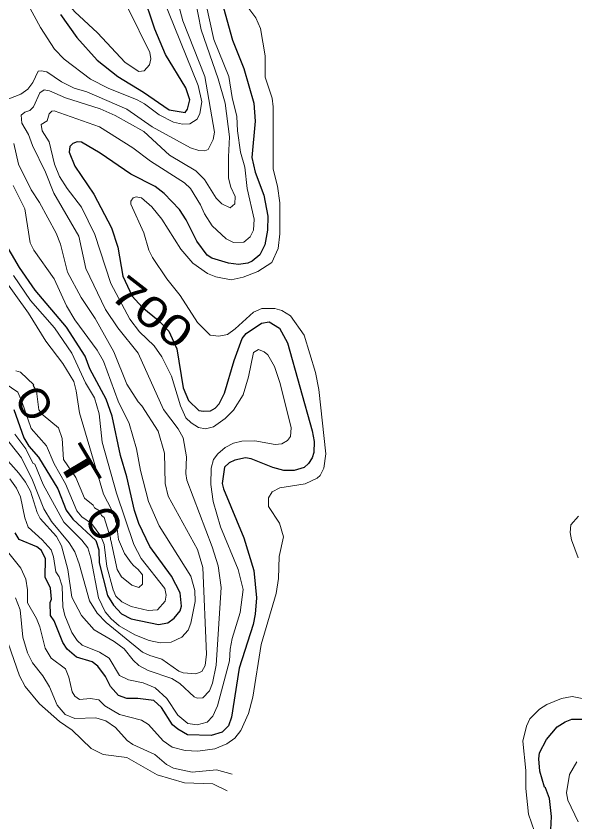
# Model space of a CAD drawing. Extents: x 265 to 291.4, y 7731.5 to 7759.6.
# Drawn here: x 283.872 to 285.338, y 7755.701 to 7757.817 of the extents above; entities that cross this region are included whole.
import ezdxf
from ezdxf.enums import TextEntityAlignment as Align

# ---------------------------------------------------------------- set-up
doc = ezdxf.new("R2010")
doc.units = 0
doc.header["$LTSCALE"] = 0.032
for name, color, linetype, lineweight in [('1', 7, 'Continuous', 25), ('2', 7, 'Continuous', 13), ('61', 7, 'Continuous', 13)]:
    doc.layers.add(name, color=color, linetype=linetype, lineweight=lineweight)

msp = doc.modelspace()

# ---------------------------------------------------------------- linework, layer by layer
at = {"layer": '1'}
for points in [[(283.9881, 7757.8221), (284.031, 7757.7616), (284.0843, 7757.702), (284.1384, 7757.659), (284.2061, 7757.6176), (284.2732, 7757.5717), (284.3151, 7757.5643), (284.3214, 7757.5731), (284.3278, 7757.5977), (284.3174, 7757.6288), (284.2641, 7757.7163), (284.2355, 7757.7831), (284.2037, 7757.8802)], [(284.4113, 7757.8547), (284.4399, 7757.7545), (284.4694, 7757.6797), (284.4956, 7757.589), (284.4988, 7757.5413), (284.4908, 7757.4458), (284.4988, 7757.4077), (284.5219, 7757.3472), (284.5322, 7757.2915), (284.5314, 7757.2549), (284.5242, 7757.2167), (284.5115, 7757.1905), (284.4917, 7757.1738), (284.4797, 7757.1682), (284.4551, 7757.165), (284.4296, 7757.1682), (284.3851, 7757.1817), (284.3731, 7757.1897), (284.3461, 7757.2263), (284.3182, 7757.282), (284.3007, 7757.309), (284.2601, 7757.3512), (284.2363, 7757.3695), (284.1727, 7757.4021), (284.0923, 7757.4578), (284.043, 7757.4864), (284.0319, 7757.4872), (284.0207, 7757.4824), (284.0128, 7757.4745), (284.0112, 7757.4602), (284.0255, 7757.4236), (284.0756, 7757.3496), (284.1225, 7757.2613), (284.1384, 7757.2104), (284.152, 7757.134), (284.1765, 7757.0816), (284.2024, 7757.0531), (284.2449, 7757.0185), (284.2728, 7756.99), (284.2936, 7756.9431), (284.3103, 7756.8413), (284.3238, 7756.8079), (284.3516, 7756.7816), (284.3636, 7756.7792)], [(284.3055, 7756.2669), (284.3023, 7756.3019), (284.2792, 7756.3465), (284.2228, 7756.4244), (284.1941, 7756.4849), (284.1822, 7756.5183), (284.1623, 7756.6074), (284.1456, 7756.6631), (284.1241, 7756.7665), (284.1082, 7756.8111), (284.0652, 7756.8906), (284.0533, 7756.924), (284.004, 7757.0004), (283.9221, 7757.0974), (283.8807, 7757.1571), (283.8385, 7757.2287), (283.8011, 7757.3122), (283.7375, 7757.4061), (283.6786, 7757.5015), (283.6039, 7757.6559), (283.5211, 7757.85)], [(284.4654, 7756.9701), (284.4757, 7756.9837), (284.5155, 7757.0107), (284.5362, 7757.0139), (284.5632, 7756.998), (284.5839, 7756.959), (284.6491, 7756.7283), (284.6539, 7756.6997), (284.6531, 7756.671), (284.6491, 7756.6567), (284.6396, 7756.6424), (284.6277, 7756.632), (284.6014, 7756.6241), (284.5744, 7756.6241), (284.5457, 7756.6312), (284.4885, 7756.6543), (284.4742, 7756.6567), (284.4455, 7756.6511), (284.4312, 7756.644), (284.4185, 7756.6328), (284.4129, 7756.5899), (284.4161, 7756.5756), (284.4694, 7756.4467), (284.4956, 7756.3608), (284.5028, 7756.2892), (284.4996, 7756.2463), (284.494, 7756.2192), (284.4574, 7756.1047), (284.4367, 7755.9758), (284.4296, 7755.9527), (284.4129, 7755.936), (284.3835, 7755.9272), (284.3214, 7755.9296), (284.296, 7755.9439), (284.2824, 7755.9559), (284.253, 7756.0012), (284.2331, 7756.0195), (284.191, 7756.0251), (284.1623, 7756.0251), (284.1408, 7756.0322), (284.1194, 7756.0561), (284.1066, 7756.0824), (284.0859, 7756.1094), (284.0716, 7756.1214), (284.0303, 7756.1333), (284.0056, 7756.154), (283.9945, 7756.1715), (283.9714, 7756.2288), (283.9618, 7756.2431), (283.961, 7756.2773), (283.965, 7756.286), (283.9618, 7756.3147), (283.9483, 7756.3433), (283.9491, 7756.3918), (283.938, 7756.4133), (283.9261, 7756.4236), (283.8799, 7756.4427), (283.8696, 7756.4602)], [(284.3636, 7756.7792), (284.3819, 7756.7808), (284.3938, 7756.7872), (284.4049, 7756.7991), (284.4184, 7756.827), (284.4439, 7756.9129), (284.4654, 7756.9701)], [(283.8656, 7756.784), (283.8918, 7756.7092), (283.9055, 7756.6873), (283.9308, 7756.6591), (283.9809, 7756.5756), (284.0032, 7756.5199), (284.0207, 7756.496), (284.0812, 7756.4395), (284.0891, 7756.4149), (284.0899, 7756.3815), (284.1114, 7756.2956), (284.1273, 7756.2701), (284.148, 7756.247)], [(284.148, 7756.247), (284.1735, 7756.2343), (284.2451, 7756.2192), (284.2697, 7756.2232), (284.2864, 7756.2359), (284.3023, 7756.255), (284.3055, 7756.2669)], [(285.3508, 7755.5144), (285.338, 7755.5462), (285.2919, 7755.6274), (285.2776, 7755.6624), (285.2752, 7755.6799), (285.2768, 7755.7149), (285.272, 7755.7618), (285.2617, 7755.7904), (285.2585, 7755.792), (285.2465, 7755.8342), (285.2434, 7755.866), (285.2457, 7755.8819), (285.264, 7755.9169), (285.2919, 7755.9503), (285.3126, 7755.9638), (285.3301, 7755.9702), (285.3651, 7755.9702)]]:
    msp.add_lwpolyline(points, dxfattribs=at)
at = {"layer": '2'}
for points in [[(284.3278, 7757.5349), (284.3469, 7757.5469), (284.354, 7757.5612), (284.3588, 7757.5922), (284.3493, 7757.6352), (284.2252, 7757.9438), (284.1599, 7758.1284)], [(284.0855, 7757.7735), (284.0255, 7757.8285), (284.0048, 7757.8531), (283.9316, 7757.9709), (283.9141, 7758.0043), (283.8839, 7758.0806), (283.8584, 7758.1093)], [(283.8529, 7757.6002), (283.8839, 7757.6121), (283.9022, 7757.6256), (283.9157, 7757.6431), (283.9292, 7757.6726), (283.9372, 7757.6741), (283.9523, 7757.671), (283.9905, 7757.6447), (284.0239, 7757.628), (284.0573, 7757.6185), (284.1623, 7757.5731), (284.2291, 7757.527), (284.3294, 7757.4713), (284.3517, 7757.4641), (284.3667, 7757.4633), (284.3755, 7757.4673), (284.389, 7757.4936), (284.3922, 7757.5127), (284.3675, 7757.659), (284.3095, 7757.8054), (284.2761, 7757.9311)], [(283.8863, 7757.8802), (283.9356, 7757.7879), (283.9722, 7757.7306), (283.9977, 7757.7044), (284.0669, 7757.6519), (284.113, 7757.628), (284.1894, 7757.5978), (284.2085, 7757.5874), (284.2474, 7757.558), (284.2848, 7757.5389), (284.3087, 7757.5333), (284.3278, 7757.5349)], [(284.3413, 7757.8627), (284.3572, 7757.7815), (284.4018, 7757.6527), (284.4201, 7757.589), (284.432, 7757.4999), (284.4288, 7757.4474), (284.4296, 7757.3918), (284.4352, 7757.3679), (284.4463, 7757.344), (284.4455, 7757.3241), (284.4336, 7757.3138), (284.4121, 7757.3241), (284.397, 7757.3392), (284.366, 7757.3886), (284.3437, 7757.4108), (284.2745, 7757.4522), (284.2069, 7757.5142), (284.1321, 7757.5564), (284.0923, 7757.5739), (284.0016, 7757.6025), (283.9595, 7757.6216), (283.9452, 7757.624), (283.934, 7757.6161), (283.9173, 7757.5795), (283.9078, 7757.5691), (283.895, 7757.5652), (283.8847, 7757.5572), (283.8871, 7757.5365), (283.9046, 7757.5063), (283.9149, 7757.4777), (283.9491, 7757.4077), (283.9706, 7757.352), (284.0366, 7757.239), (284.0549, 7757.1547), (284.1066, 7757.0465), (284.1384, 7756.9988), (284.1917, 7756.932), (284.2586, 7756.784), (284.2975, 7756.7331), (284.3103, 7756.7092), (284.319, 7756.6599), (284.3174, 7756.6154), (284.3198, 7756.5979), (284.3866, 7756.4229), (284.4018, 7756.3735), (284.4097, 7756.3163), (284.397, 7756.1126), (284.3874, 7756.0649), (284.3795, 7756.045), (284.362, 7756.0267), (284.3469, 7756.0259), (284.3389, 7756.0291), (284.3015, 7756.0641), (284.2801, 7756.0776)], [(284.5648, 7756.8524), (284.5497, 7756.897), (284.5322, 7756.9272), (284.5227, 7756.9359), (284.5076, 7756.9415), (284.4948, 7756.9335), (284.4821, 7756.8699), (284.4678, 7756.8222), (284.4423, 7756.7824), (284.4201, 7756.7601), (284.3898, 7756.7386), (284.3692, 7756.7331), (284.3501, 7756.7371), (284.331, 7756.749), (284.3174, 7756.7625), (284.3031, 7756.7936), (284.28, 7756.8715), (284.2546, 7756.9224), (284.2339, 7756.9511), (284.1957, 7756.9876), (284.1703, 7757.0211), (284.1202, 7757.1149), (284.0788, 7757.2438), (284.0438, 7757.3154), (284.0056, 7757.3647), (283.9857, 7757.3965), (283.9722, 7757.4283), (283.9587, 7757.4872), (283.9404, 7757.5159), (283.9372, 7757.5326), (283.9531, 7757.5421), (283.9587, 7757.5604), (283.9658, 7757.5675), (283.9714, 7757.5683), (284.0907, 7757.5262), (284.1782, 7757.4713), (284.2244, 7757.4363), (284.3135, 7757.3798), (284.3294, 7757.3647), (284.3556, 7757.3218), (284.366, 7757.2979), (284.3866, 7757.2669), (284.4232, 7757.2326), (284.4423, 7757.2231), (284.4694, 7757.2239), (284.4861, 7757.2374), (284.4948, 7757.2549), (284.4964, 7757.2836), (284.4781, 7757.3647), (284.4718, 7757.4204), (284.4606, 7757.4602), (284.4527, 7757.5159), (284.4511, 7757.554), (284.4391, 7757.6034), (284.4304, 7757.659), (284.3906, 7757.7561), (284.3699, 7757.8515)], [(284.5577, 7757.3711), (284.5465, 7757.4156), (284.5465, 7757.5795), (284.5441, 7757.6018), (284.5258, 7757.6574), (284.5251, 7757.7131), (284.5131, 7757.7847), (284.5012, 7757.8134), (284.4646, 7757.8627)], [(284.0967, 7756.5763), (284.038, 7756.7756), (284.0295, 7756.8333), (284.0231, 7756.8572), (283.9945, 7756.9049), (283.9499, 7756.9638), (283.9046, 7757.037), (283.833, 7757.1356), (283.8075, 7757.1833), (283.7773, 7757.2597), (283.7598, 7757.2883), (283.6938, 7757.3766), (283.65, 7757.4506), (283.5768, 7757.6256), (283.5386, 7757.6972), (283.4941, 7757.8293)], [(284.1663, 7757.8372), (284.2228, 7757.7219), (284.2252, 7757.7052), (284.222, 7757.6893), (284.2077, 7757.6733), (284.1941, 7757.6717), (284.1583, 7757.6956), (284.0855, 7757.7735)], [(283.8393, 7756.7156), (283.8855, 7756.6567), (283.9149, 7756.5979), (283.9443, 7756.5231), (283.965, 7756.4897), (284.0112, 7756.434), (284.0255, 7756.4101), (284.0374, 7756.3783), (284.0645, 7756.2813), (284.0843, 7756.2486), (284.1082, 7756.224), (284.2037, 7756.1468), (284.2228, 7756.1373), (284.2546, 7756.1277), (284.2991, 7756.0967), (284.3103, 7756.0919), (284.3437, 7756.0895), (284.3596, 7756.0959), (284.3683, 7756.111), (284.3715, 7756.1413), (284.362, 7756.3688), (284.3477, 7756.4165), (284.2705, 7756.5565), (284.2633, 7756.5899), (284.261, 7756.6695), (284.2442, 7756.7267), (284.2021, 7756.7936), (284.1917, 7756.8039), (284.1623, 7756.8508), (284.1281, 7756.9351), (284.0796, 7757.0227), (284.0422, 7757.0783), (284.0064, 7757.1452), (283.9881, 7757.2183), (283.977, 7757.247), (283.9332, 7757.3281), (283.9109, 7757.3615), (283.8783, 7757.4283), (283.8656, 7757.4824)], [(283.868, 7756.7188), (283.8972, 7756.6806), (283.9157, 7756.6432), (283.9205, 7756.64), (283.9428, 7756.5867), (283.9968, 7756.4881), (284.0446, 7756.4404), (284.0597, 7756.4204), (284.0676, 7756.3942), (284.0883, 7756.2892), (284.1058, 7756.2526), (284.1209, 7756.2343), (284.1424, 7756.2152), (284.183, 7756.1921), (284.2212, 7756.177), (284.2498, 7756.1707), (284.2785, 7756.1723), (284.3063, 7756.1858), (284.323, 7756.2041), (284.3302, 7756.2224), (284.3413, 7756.2797), (284.3405, 7756.3083), (284.3302, 7756.3465), (284.2474, 7756.4785), (284.2196, 7756.5422), (284.1981, 7756.6233), (284.1878, 7756.6806), (284.1687, 7756.7474), (284.1392, 7756.8063), (284.1011, 7756.9113), (284.0843, 7756.9399), (284.0255, 7757.0195), (284.004, 7757.0561), (283.9714, 7757.1277), (283.9181, 7757.2024), (283.9086, 7757.2215), (283.895, 7757.3114), (283.864, 7757.3727)], [(284.4678, 7757.1316), (284.506, 7757.1467), (284.5434, 7757.1698), (284.56, 7757.2072), (284.564, 7757.2454), (284.564, 7757.3265), (284.5577, 7757.3711)], [(283.8179, 7756.4491), (283.8839, 7756.3672), (283.8974, 7756.3385), (283.9014, 7756.3099), (283.9014, 7756.2757), (283.9253, 7756.2351), (283.934, 7756.2128), (283.9483, 7756.1572), (283.9634, 7756.1309), (284.0016, 7756.1023), (284.0104, 7756.0808), (284.0191, 7756.0426), (284.0255, 7756.0307), (284.0382, 7756.0219), (284.0669, 7756.0251), (284.0891, 7756.0211), (284.105, 7756.0052), (284.1432, 7755.9829), (284.2005, 7755.9678), (284.2196, 7755.9567), (284.2578, 7755.9137), (284.2816, 7755.897), (284.3151, 7755.8883), (284.3485, 7755.8867), (284.393, 7755.8923), (284.4248, 7755.9058), (284.4455, 7755.9209), (284.4614, 7755.9408), (284.4813, 7755.9853), (284.4932, 7756.0283), (284.5147, 7756.1667), (284.5545, 7756.3004), (284.5608, 7756.3401), (284.5624, 7756.3974), (284.5736, 7756.4491), (284.5632, 7756.4857), (284.5346, 7756.5295), (284.5338, 7756.5517), (284.5441, 7756.5676), (284.564, 7756.578), (284.6301, 7756.5883), (284.6619, 7756.6034), (284.6698, 7756.6106), (284.6794, 7756.6297), (284.6849, 7756.6679), (284.6667, 7756.8365), (284.6579, 7756.8811), (284.6277, 7756.9797), (284.5919, 7757.0298), (284.5688, 7757.0441), (284.5505, 7757.0489), (284.5171, 7757.0489), (284.4948, 7757.0401), (284.4463, 7756.9956), (284.4264, 7756.9813), (284.4042, 7756.9765), (284.3811, 7756.9797), (284.3477, 7757.0123), (284.3023, 7757.0831), (284.2673, 7757.1277), (284.2299, 7757.1833), (284.2204, 7757.2024), (284.2069, 7757.2478), (284.1727, 7757.3233), (284.1727, 7757.3313), (284.179, 7757.34), (284.187, 7757.3424), (284.2005, 7757.34), (284.2276, 7757.3162), (284.2538, 7757.2844), (284.3039, 7757.2056), (284.3357, 7757.1682), (284.3739, 7757.1412), (284.3962, 7757.1324), (284.436, 7757.1244), (284.4678, 7757.1316)], [(283.8648, 7757.1356), (283.9093, 7757.0704), (283.9722, 7756.9988), (284.0183, 7756.932), (284.0541, 7756.854), (284.0772, 7756.8142), (284.0899, 7756.7729), (284.0979, 7756.6981), (284.1353, 7756.5645), (284.1806, 7756.4292), (284.1998, 7756.3925), (284.2623, 7756.3141), (284.2656, 7756.2961), (284.2629, 7756.2802), (284.243, 7756.2576), (284.218, 7756.2558), (284.1735, 7756.2661), (284.1496, 7756.2789), (284.1337, 7756.2932), (284.1265, 7756.3099), (284.1098, 7756.3719), (284.1027, 7756.4292), (284.0939, 7756.4515), (284.07, 7756.4849), (284.0446, 7756.5024), (284.031, 7756.5175), (284.0016, 7756.5883), (283.9714, 7756.6408), (283.9515, 7756.6885), (283.9109, 7756.7339), (283.8871, 7756.8047), (283.8759, 7756.8293), (283.8059, 7756.8771)], [(283.8712, 7756.8858), (283.8831, 7756.8818), (283.9181, 7756.8492), (283.9165, 7756.8468), (283.9253, 7756.8325), (283.9316, 7756.7832), (283.9428, 7756.7689), (283.9833, 7756.7355), (283.9929, 7756.7076), (283.9959, 7756.6525), (284.0287, 7756.605), (284.0509, 7756.5509), (284.074, 7756.5326), (284.0772, 7756.5255), (284.0904, 7756.5178), (284.0955, 7756.5056), (284.1027, 7756.5), (284.1194, 7756.4467), (284.1196, 7756.4428)], [(284.498, 7756.7013), (284.5521, 7756.6917), (284.5696, 7756.6941), (284.5839, 7756.7021), (284.5919, 7756.7132), (284.5935, 7756.7355), (284.5648, 7756.8524)], [(283.8553, 7756.6018), (283.8728, 7756.5772), (283.8831, 7756.5549), (283.8942, 7756.4992), (283.9038, 7756.4746), (283.9404, 7756.4419), (283.9634, 7756.4157), (283.9698, 7756.3966), (283.9762, 7756.3576), (283.9849, 7756.3441), (283.9929, 7756.3194), (283.9945, 7756.2654), (283.9992, 7756.2431), (284.0183, 7756.1985), (284.0318, 7756.177), (284.0454, 7756.1651), (284.0907, 7756.1468), (284.1162, 7756.1309), (284.1432, 7756.0848), (284.1671, 7756.0736), (284.2053, 7756.0657), (284.2371, 7756.0529), (284.2673, 7756.0251), (284.2959, 7755.9806), (284.3222, 7755.9591), (284.3469, 7755.9551), (284.3731, 7755.9623), (284.3882, 7755.9782), (284.4002, 7756.0052), (284.432, 7756.1238), (284.4336, 7756.154), (284.4391, 7756.1826), (284.4598, 7756.251), (284.4678, 7756.3115), (284.4543, 7756.364), (284.4081, 7756.4754), (284.389, 7756.5422), (284.3827, 7756.5867), (284.3835, 7756.6297), (284.3898, 7756.6527), (284.401, 7756.6679), (284.4201, 7756.6838), (284.4423, 7756.6957), (284.4646, 7756.7005), (284.498, 7756.7013)], [(284.0764, 7756.2049), (284.043, 7756.2431), (284.0183, 7756.2908), (284.0072, 7756.364), (283.9913, 7756.426), (283.9778, 7756.4499), (283.9348, 7756.4976), (283.9268, 7756.5135), (283.9093, 7756.5692), (283.8966, 7756.5931), (283.8791, 7756.617), (283.8282, 7756.6726)], [(284.1941, 7756.3162), (284.2037, 7756.325), (284.2037, 7756.3497), (284.1917, 7756.364), (284.1801, 7756.3744), (284.1735, 7756.3807), (284.1559, 7756.4054), (284.1408, 7756.4427), (284.1353, 7756.4849), (284.1323, 7756.4906), (284.1321, 7756.4984), (284.1276, 7756.5059), (284.1217, 7756.5215), (284.1011, 7756.5613), (284.0967, 7756.5763)], [(285.3476, 7756.504), (285.3277, 7756.4809), (285.3261, 7756.461), (285.3293, 7756.4419), (285.3468, 7756.3942)], [(283.627, 7756.4451), (283.6755, 7756.4149), (283.6874, 7756.3974), (283.6954, 7756.3783), (283.7017, 7756.3401), (283.7137, 7756.3139), (283.7312, 7756.294), (283.7996, 7756.2431), (283.8258, 7756.212), (283.8513, 7756.1699), (283.8807, 7756.084), (283.8958, 7756.0561), (283.9332, 7756.0108), (283.9857, 7755.9646), (284.0191, 7755.9416), (284.0684, 7755.8931), (284.1003, 7755.8779), (284.1623, 7755.87), (284.2419, 7755.8238), (284.3135, 7755.8032), (284.3882, 7755.8008), (284.4256, 7755.7817)], [(284.1196, 7756.4428), (284.121, 7756.4375), (284.1233, 7756.4284), (284.1369, 7756.364), (284.148, 7756.3441), (284.1751, 7756.3226), (284.1941, 7756.3162)], [(284.4385, 7755.8255), (284.3978, 7755.8374), (284.3341, 7755.831), (284.2848, 7755.8421), (284.2665, 7755.8517), (284.2355, 7755.8779), (284.1782, 7755.9042), (284.1631, 7755.9145), (284.1329, 7755.9487), (284.1074, 7755.9662), (284.0812, 7755.9742), (284.0255, 7755.9718), (284.0008, 7755.9829), (283.9793, 7756.0076), (283.9595, 7756.0553), (283.942, 7756.084), (283.9149, 7756.1182), (283.9014, 7756.1444), (283.8895, 7756.1858), (283.8823, 7756.2574), (283.8704, 7756.2892)], [(284.2801, 7756.0776), (284.218, 7756.0983), (284.1941, 7756.1118), (284.179, 7756.1253), (284.1552, 7756.1556), (284.1289, 7756.1747), (284.0764, 7756.2049)], [(285.389, 7756.0187), (285.3317, 7756.0299), (285.3031, 7756.0251), (285.2649, 7756.0092), (285.2458, 7755.9965), (285.2203, 7755.971), (285.2116, 7755.9519), (285.202, 7755.9122), (285.21, 7755.8358)], [(285.3436, 7755.8581), (285.3245, 7755.8247), (285.3166, 7755.7769), (285.3197, 7755.7578), (285.3468, 7755.7006)], [(285.21, 7755.8358), (285.21, 7755.7881), (285.2163, 7755.7212), (285.2402, 7755.6528), (285.2513, 7755.6321), (285.2744, 7755.5733), (285.3102, 7755.4492)]]:
    msp.add_lwpolyline(points, dxfattribs=at)

# ---------------------------------------------------------------- texts
at = {"layer": '61'}
for s, rotation, width, p in [('700', 322.1, 1.3, (284.2042, 7757.0081)), ('T', 300.768, 1.8, (284.0002, 7756.6111))]:
    msp.add_text(s, height=0.08, rotation=rotation, dxfattribs=dict(at, width=width)).set_placement(p, align=Align.CENTER)
for rotation, p in [(301.371, (283.8853, 7756.7793)), (298.771, (284.0677, 7756.4654))]:
    msp.add_text('O', height=0.08, rotation=rotation, dxfattribs=at).set_placement(p, align=Align.CENTER)

doc.saveas('drawing.dxf')
